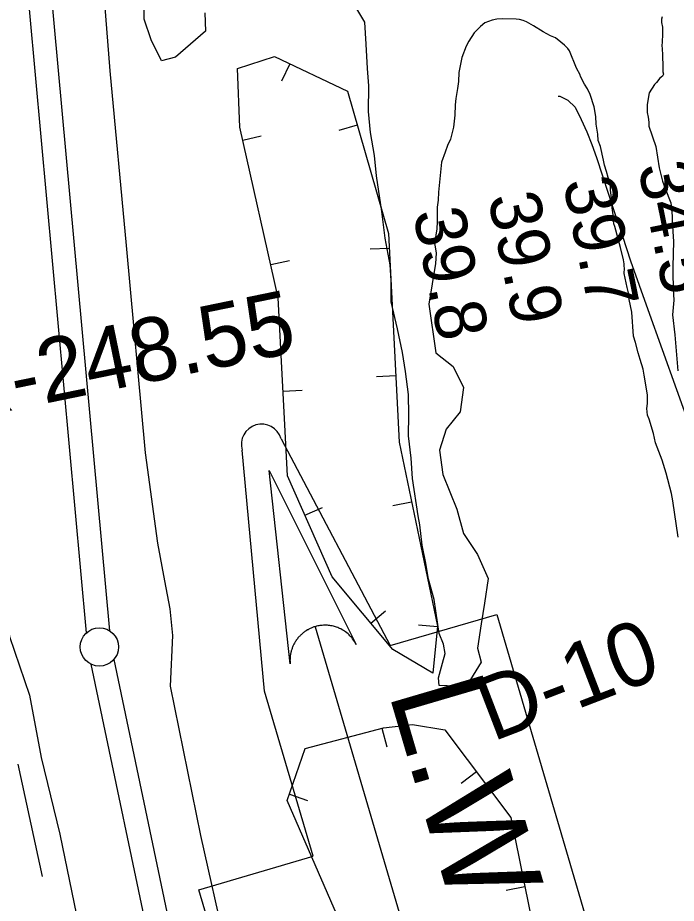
# Model space of a CAD drawing. Extents: x 3279314 to 3317160, y 734079 to 759431.
# Drawn here: x 3283886 to 3284746, y 756155 to 757311 of the extents above; entities that cross this region are included whole.
import ezdxf

# ---------------------------------------------------------------- set-up
doc = ezdxf.new("R2010")
doc.units = 0
for name, color, linetype in [('V-BORW-LINE', 7, 'Continuous'), ('V-LEVE-TOET', 7, 'Continuous'), ('V-RIVR-RANG', 7, 'Continuous'), ('V-RIVR-RANG-IDEN', 7, 'Continuous'), ('V-SITE-VEGE', 7, 'Continuous'), ('V-SURV-LINE', 7, 'Continuous'), ('V-TOPO-MINR', 7, 'Continuous'), ('V-TOPO-SHOR', 7, 'Continuous'), ('V-TOPO-WATR-IDEN', 7, 'Continuous')]:
    doc.layers.add(name, color=color, linetype=linetype)

msp = doc.modelspace()

# ---------------------------------------------------------------- linework, layer by layer
at = {"layer": 'V-BORW-LINE'}
for p, q in [((3284240.9, 757250.7), (3284230.2, 757228.1)), ((3284328.9, 757170.7), (3284304.9, 757163.8)), ((3284179.5, 757151.2), (3284203.8, 757156.7)), ((3284370.7, 757009.9), (3284345.8, 757008.6)), ((3284216.1, 756988.7), (3284240.5, 756994.2)), ((3284379.3, 756843.5), (3284354.4, 756842.2)), ((3284232.3, 756823.3), (3284257.2, 756824.6)), ((3284400.1, 756678.7), (3284375.6, 756673.6)), ((3284260.7, 756661.7), (3284283.6, 756671.8)), ((3284346.6, 756520.8), (3284365.8, 756536.8)), ((3284433.8, 756515.6), (3284408.9, 756518.1)), ((3284361.1, 756383.5), (3284367.5, 756359.3)), ((3284484.7, 756326.4), (3284464.7, 756311.3)), ((3284240.4, 756297.2), (3284264, 756288.9)), ((3284547.9, 756176.6), (3284523.4, 756171.6))]:
    msp.add_line(p, q, dxfattribs=at)
for points in [[(3284316.2, 757215), (3284369.8, 757029.1), (3284383.8, 756756.9), (3284433.9, 756516.6), (3284427.8, 756455.2), (3284375.6, 756486.1), (3284296.3, 756581.1), (3284238, 756713.1), (3284225.9, 756945.1), (3284175.7, 757168), (3284172.8, 757244.6), (3284220.9, 757260.2), (3284316.2, 757215)], [(3284443.5, 756381.2), (3284529.5, 756266.7), (3284588.4, 755977.5), (3284641.4, 755699.9), (3284641.7, 755519), (3284669.4, 755370.4), (3284651.9, 755337), (3284565.4, 755357.5), (3284479.7, 755462.1), (3284467.3, 755583.5), (3284485.3, 755733.9), (3284482.4, 755883.7), (3284433.7, 756025.3), (3284380.4, 756073.3), (3284306.3, 756131.2), (3284237.6, 756289.3), (3284261.2, 756356.9), (3284363.3, 756384.1), (3284401.4, 756388.1), (3284443.5, 756381.2)]]:
    msp.add_lwpolyline(points, dxfattribs=at)
at = {"layer": 'V-LEVE-TOET'}
for points in [[(3284644.5, 754412.7), (3284551.6, 754585.2), (3284449.4, 754762.4), (3284426.8, 754809.3), (3284411.7, 754845.8), (3284392.8, 754883.5), (3284381.3, 754939.2), (3284364.9, 755036.8), (3284363.7, 755106.6), (3284355.3, 755184.2), (3284312.9, 755406.5), (3284247.5, 755659.6), (3284190, 755952.8), (3284124.8, 756243.3), (3284085.2, 756438.3), (3284088.1, 756504.7), (3284084.8, 756539.5), (3284077.8, 756575.8), (3284068.5, 756624.9), (3284052.8, 756743), (3284027.8, 757013.7), (3284006.3, 757241.4), (3283980.1, 757578.9), (3283975, 757641.6)], [(3283848.4, 756709.7), (3283862.5, 756581.9), (3283875.1, 756503.3), (3283901, 756426.6), (3283916.5, 756345.1), (3283940.9, 756245.2), (3283971.5, 756095.2), (3283999.2, 755928.2), (3284024.7, 755812.1), (3284029.3, 755786.2), (3284018.8, 755757.9), (3284019.1, 755743.3), (3284023.9, 755727.8), (3284031.9, 755712.5), (3284042.8, 755689.8), (3284048.1, 755670.7), (3284054.2, 755646.9), (3284068.6, 755521.1), (3284120.6, 755250.5)]]:
    msp.add_lwpolyline(points, dxfattribs=at)
at = {"layer": 'V-SITE-VEGE'}
for p, q in [((3284050.7, 757309.2), (3284050.7, 757336.5)), ((3284338.8, 757305.1), (3284327.2, 757324.6)), ((3284059.8, 757282), (3284050.7, 757309.2)), ((3284130.1, 757317.3), (3284130.9, 757293.6)), ((3284511.3, 757309), (3284505.4, 757307.6)), ((3284518.4, 757309.7), (3284511.3, 757309)), ((3284536.5, 757309.1), (3284518.4, 757309.7)), ((3284541, 757308.5), (3284536.5, 757309.1)), ((3284727, 757312.3), (3284726.4, 757309)), ((3284726.4, 757309), (3284726.4, 757304.5)), ((3284340.6, 757276.6), (3284338.8, 757305.1)), ((3284490, 757299.7), (3284481.6, 757291.3)), ((3284495.8, 757304.3), (3284490, 757299.7)), ((3284505.4, 757307.6), (3284495.8, 757304.3)), ((3284545.6, 757307.3), (3284541, 757308.5)), ((3284550.1, 757305.4), (3284545.6, 757307.3)), ((3284559.2, 757300.3), (3284550.1, 757305.4)), ((3284571.6, 757292.6), (3284559.2, 757300.3)), ((3284726.4, 757304.5), (3284727.7, 757298.7)), ((3284727.7, 757298.7), (3284727.8, 757289.6)), ((3284130.9, 757293.6), (3284091.6, 757259.3)), ((3284481.6, 757291.3), (3284474.6, 757280.2)), ((3284581.3, 757287.5), (3284571.6, 757292.6)), ((3284587.8, 757284.9), (3284581.3, 757287.5)), ((3284727.8, 757289.6), (3284727.2, 757279.2)), ((3284073.4, 757254.8), (3284059.8, 757282)), ((3284342.5, 757244.5), (3284340.6, 757276.6)), ((3284474.6, 757280.2), (3284471.4, 757273.7)), ((3284595, 757279.2), (3284587.8, 757284.9)), ((3284599.5, 757275.3), (3284595, 757279.2)), ((3284604.1, 757270.8), (3284599.5, 757275.3)), ((3284727.2, 757279.2), (3284726.6, 757274.7)), ((3284726.6, 757274.7), (3284727.3, 757270.2)), ((3284471.4, 757273.7), (3284465.7, 757258.8)), ((3284606.1, 757267.6), (3284604.1, 757270.8)), ((3284615.3, 757245), (3284606.1, 757267.6)), ((3284727.3, 757270.2), (3284727.4, 757262.4)), ((3284727.4, 757262.4), (3284728.1, 757246.2)), ((3284091.6, 757259.3), (3284073.4, 757254.8)), ((3284465.7, 757258.8), (3284461.9, 757239.3)), ((3284344.1, 757221.9), (3284342.5, 757244.5)), ((3284461.9, 757239.3), (3284461.4, 757227.7)), ((3284619.9, 757236.6), (3284615.3, 757245)), ((3284728.1, 757246.2), (3284728.2, 757240.4)), ((3284728.2, 757240.4), (3284729, 757237.3)), ((3284620.6, 757234), (3284619.9, 757236.6)), ((3284625.8, 757224.4), (3284620.6, 757234)), ((3284724.1, 757232.2), (3284719.6, 757226.4)), ((3284727.4, 757234.8), (3284724.1, 757232.2)), ((3284729, 757237.3), (3284727.4, 757234.8)), ((3284343.9, 757188.7), (3284344.1, 757221.9)), ((3284460.1, 757218.6), (3284457.7, 757205.6)), ((3284461.4, 757227.7), (3284460.1, 757218.6)), ((3284629.7, 757217.9), (3284625.8, 757224.4)), ((3284633, 757210.8), (3284629.7, 757217.9)), ((3284717.1, 757223.8), (3284710, 757212.7)), ((3284719.6, 757226.4), (3284717.1, 757223.8)), ((3284457.7, 757205.6), (3284457.1, 757197.2)), ((3284638.3, 757194.7), (3284633, 757210.8)), ((3284710, 757212.7), (3284707.6, 757197.8)), ((3284457.1, 757197.2), (3284456.5, 757183.6)), ((3284640.4, 757181.8), (3284638.3, 757194.7)), ((3284707.6, 757197.8), (3284707.6, 757187.4)), ((3284346.3, 757161.1), (3284343.9, 757188.7)), ((3284456.5, 757183.6), (3284454.7, 757168.1)), ((3284641.1, 757172.1), (3284640.4, 757181.8)), ((3284707.6, 757187.4), (3284709, 757181)), ((3284643.1, 757159.1), (3284641.1, 757172.1)), ((3284709, 757181), (3284709.7, 757174.5)), ((3284709.7, 757174.5), (3284709.7, 757169.3)), ((3284351.5, 757131.3), (3284346.3, 757161.1)), ((3284454.7, 757168.1), (3284450.9, 757152.5)), ((3284643.8, 757150.7), (3284643.1, 757159.1)), ((3284709.7, 757169.3), (3284719, 757142.9)), ((3284450.9, 757152.5), (3284447.1, 757144.1)), ((3284646.5, 757143), (3284643.8, 757150.7)), ((3284443.9, 757135.6), (3284438.9, 757122.6)), ((3284447.1, 757144.1), (3284443.9, 757135.6)), ((3284650.5, 757124.9), (3284646.5, 757143)), ((3284719, 757142.9), (3284723.1, 757115.1)), ((3284354, 757104.5), (3284351.5, 757131.3)), ((3284651.8, 757118.4), (3284650.5, 757124.9)), ((3284438.9, 757122.6), (3284435.3, 757083.1)), ((3284654.5, 757110), (3284651.8, 757118.4)), ((3284723.1, 757115.1), (3284727.7, 757097.6)), ((3284361.2, 757058.1), (3284354, 757104.5)), ((3284656.5, 757102.3), (3284654.5, 757110)), ((3284659.8, 757091.3), (3284656.5, 757102.3)), ((3284659.9, 757086.1), (3284659.8, 757091.3)), ((3284727.7, 757097.6), (3284731, 757087.9)), ((3284435.3, 757083.1), (3284434.7, 757072.8)), ((3284661.9, 757068), (3284659.9, 757086.1)), ((3284731, 757087.9), (3284738.3, 757069.2)), ((3284434.7, 757072.8), (3284433.5, 757063.7)), ((3284662, 757062.8), (3284661.9, 757068)), ((3284738.3, 757069.2), (3284740.4, 757052.4)), ((3284365.3, 757023.1), (3284361.2, 757058.1)), ((3284433.5, 757063.7), (3284433.6, 757044.3)), ((3284663.3, 757053.8), (3284662, 757062.8)), ((3284433.6, 757044.3), (3284433, 757035.2)), ((3284663.4, 757050.5), (3284663.3, 757053.8)), ((3284664.1, 757042.1), (3284663.4, 757050.5)), ((3284740.4, 757052.4), (3284740.4, 757045.3)), ((3284740.4, 757045.3), (3284741.9, 757018.8)), ((3284433, 757035.2), (3284429.9, 757016.4)), ((3284665.4, 757038.3), (3284664.1, 757042.1)), ((3284672.7, 757011.1), (3284665.4, 757038.3)), ((3284372.1, 756988.5), (3284365.3, 757023.1)), ((3284429.9, 757016.4), (3284430.6, 757011.9)), ((3284430.6, 757011.9), (3284432, 757003.5)), ((3284676.7, 756995), (3284672.7, 757011.1)), ((3284741.9, 757018.8), (3284740.9, 756986.4)), ((3284432, 757003.5), (3284431.4, 756989.9)), ((3284373.5, 756967.4), (3284372.1, 756988.5)), ((3284431.4, 756989.9), (3284422.7, 756937.1)), ((3284677.4, 756989.8), (3284676.7, 756995)), ((3284677.4, 756986.6), (3284677.4, 756989.8)), ((3284678.1, 756984), (3284677.4, 756986.6)), ((3284740.9, 756986.4), (3284740.9, 756978.6)), ((3284677.5, 756976.9), (3284678.1, 756984)), ((3284681.5, 756958.8), (3284677.5, 756976.9)), ((3284740.9, 756978.6), (3284741.7, 756956.6)), ((3284373.3, 756940.1), (3284373.5, 756967.4)), ((3284684.2, 756948.4), (3284681.5, 756958.8)), ((3284741.7, 756956.6), (3284742.5, 756942.4)), ((3284381.6, 756905), (3284373.3, 756940.1)), ((3284684.2, 756943.2), (3284684.2, 756948.4)), ((3284687.6, 756926.4), (3284684.2, 756943.2)), ((3284742.5, 756942.4), (3284740.7, 756923)), ((3284422.7, 756937.1), (3284431.7, 756873.6)), ((3284689.8, 756895.4), (3284687.6, 756926.4)), ((3284740.7, 756923), (3284743.5, 756897.1)), ((3284388.2, 756874), (3284381.6, 756905)), ((3284692.4, 756887), (3284689.8, 756895.4)), ((3284743.5, 756897.1), (3284747.7, 756849.9)), ((3284695.8, 756873.4), (3284692.4, 756887)), ((3284392.2, 756849), (3284388.2, 756874)), ((3284431.7, 756873.6), (3284454.4, 756855.5)), ((3284698.4, 756865), (3284695.8, 756873.4)), ((3284702.4, 756852.1), (3284698.4, 756865)), ((3284395.9, 756819.3), (3284392.2, 756849)), ((3284454.4, 756855.5), (3284468, 756828.2)), ((3284703.7, 756844.4), (3284702.4, 756852.1)), ((3284707.8, 756818.5), (3284703.7, 756844.4)), ((3284468, 756828.2), (3284463.5, 756796.5)), ((3284396.3, 756792.6), (3284395.9, 756819.3)), ((3284707.9, 756807.5), (3284707.8, 756818.5)), ((3284707.3, 756801), (3284707.9, 756807.5)), ((3284708, 756792), (3284707.3, 756801)), ((3284396.1, 756765.3), (3284396.3, 756792.6)), ((3284463.5, 756796.5), (3284445.3, 756773.8)), ((3284710, 756786.8), (3284708, 756792)), ((3284716, 756768.1), (3284710, 756786.8)), ((3284445.3, 756773.8), (3284436.3, 756746.5)), ((3284718.6, 756755.8), (3284716, 756768.1)), ((3284399.5, 756736.1), (3284396.1, 756765.3)), ((3284727.2, 756733.2), (3284718.6, 756755.8)), ((3284436.3, 756746.5), (3284440.8, 756714.8)), ((3284401.4, 756709.4), (3284399.5, 756736.1)), ((3284732.5, 756716.4), (3284727.2, 756733.2)), ((3284408.5, 756660.9), (3284401.4, 756709.4)), ((3284440.8, 756714.8), (3284458.9, 756669.4)), ((3284739.2, 756689.9), (3284732.5, 756716.4)), ((3284741.2, 756680.2), (3284739.2, 756689.9)), ((3284748, 756633), (3284741.2, 756680.2)), ((3284458.9, 756669.4), (3284468, 756637.6)), ((3284410.7, 756649), (3284408.5, 756660.9)), ((3284413.8, 756622.5), (3284410.7, 756649)), ((3284468, 756637.6), (3284486.2, 756610.4)), ((3284418.7, 756598.7), (3284413.8, 756622.5)), ((3284486.2, 756610.4), (3284499.8, 756578.7)), ((3284421.9, 756578.2), (3284418.7, 756598.7)), ((3284429.5, 756551.6), (3284421.9, 756578.2)), ((3284499.8, 756578.7), (3284495.2, 756546.9)), ((3284435.8, 756507), (3284429.5, 756551.6)), ((3284495.2, 756546.9), (3284490.7, 756519.7)), ((3284490.7, 756519.7), (3284486.2, 756487.9)), ((3284441.5, 756493), (3284435.8, 756507)), ((3284443.7, 756480.8), (3284441.5, 756493)), ((3284486.2, 756487.9), (3284490.7, 756469.7)), ((3284440.2, 756468.4), (3284443.7, 756480.8)), ((3284435.1, 756449.2), (3284440.2, 756468.4)), ((3284490.7, 756469.7), (3284477.1, 756447.1)), ((3284435.8, 756439.1), (3284435.1, 756449.2)), ((3284477.1, 756447.1), (3284468, 756438)), ((3284468, 756438), (3284435.8, 756439.1))]:
    msp.add_line(p, q, dxfattribs=at)
at = {"layer": 'V-SURV-LINE'}
for points in [[(3283975.7, 756508.1), (3283872.1, 757641.6)], [(3283902.2, 757641.6), (3284005.5, 756510.8)], [(3284324.6, 754834.5), (3283981.8, 756466.9)], [(3284011.2, 756473.1), (3284353.9, 754840.7)]]:
    msp.add_lwpolyline(points, dxfattribs=at)
msp.add_circle((3283992.4, 756489.6), 25, dxfattribs=at)
at = {"layer": 'V-TOPO-MINR'}
msp.add_lwpolyline([(3284591.2, 757208.5), (3284593.4, 757208.7), (3284603.8, 757203.4), (3284613.4, 757194), (3284621.4, 757178), (3284628.8, 757161.8), (3284635.3, 757145.3), (3284641.3, 757128.5), (3284664.5, 757057.8), (3284675.2, 757025.8), (3284686, 756993.8), (3284697.1, 756961.9), (3284708.4, 756930), (3284783.1, 756721.1)], dxfattribs=at)
at = {"layer": 'V-TOPO-SHOR'}
msp.add_line((3283885.9, 756336.6), (3283917.5, 756189.8), dxfattribs=at)
at = {"layer": 'V-TOPO-WATR-IDEN'}
msp.add_line((3284274.1, 756516), (3284485.9, 755795.3), dxfattribs=at)
msp.add_line((3284274.1, 756516), (3284485.9, 755795.3), dxfattribs=at)
for points in [[(3284229.6, 756761.4), (3284372.2, 756491.3), (3284511.1, 756532.1), (3284691.1, 755919.5), (3284552.3, 755878.7), (3284581.3, 755564.9)], [(3284229.6, 756761.4), (3284372.2, 756491.3), (3284511.1, 756532.1), (3284691.1, 755919.5), (3284552.3, 755878.7), (3284581.3, 755564.9)], [(3284530.4, 755549.9), (3284382, 755839.7), (3284324.6, 756034.9), (3284175.6, 755991.1), (3284122.3, 756172.5), (3284271.3, 756216.3), (3284207.9, 756432), (3284178.7, 756746.5)], [(3284530.4, 755549.9), (3284382, 755839.7), (3284324.6, 756034.9), (3284175.6, 755991.1), (3284122.3, 756172.5), (3284271.3, 756216.3), (3284207.9, 756432), (3284178.7, 756746.5)]]:
    msp.add_lwpolyline(points, dxfattribs=at)
msp.add_lwpolyline([(3284241.5, 756467.4), (3284214.2, 756719.8), (3284327.8, 756492.7), (3284325.6, 756496.7), (3284323, 756500.3), (3284321.9, 756501.7), (3284320.9, 756502.9), (3284319.6, 756504.2), (3284318.3, 756505.5), (3284317.1, 756506.6), (3284315.4, 756508), (3284313.6, 756509.4), (3284312.5, 756510.1), (3284311.1, 756511), (3284309.2, 756512.1), (3284307.7, 756513), (3284306, 756513.8), (3284304.9, 756514.2), (3284303.6, 756514.8), (3284302.1, 756515.3), (3284300.7, 756515.8), (3284299.2, 756516.2), (3284298, 756516.5), (3284296.2, 756516.9), (3284294.5, 756517.3), (3284293.1, 756517.5), (3284291.5, 756517.7), (3284290.1, 756517.8), (3284288.8, 756517.9), (3284287.8, 756517.9), (3284286.3, 756517.9), (3284284.8, 756517.8), (3284283.3, 756517.7), (3284281.8, 756517.6), (3284280.4, 756517.4), (3284278.9, 756517.2), (3284277.7, 756516.9), (3284276, 756516.5), (3284274.1, 756516), (3284273.5, 756515.9), (3284272.6, 756515.6), (3284271.6, 756515.2), (3284270.6, 756514.8), (3284269.6, 756514.5), (3284268.7, 756514.1), (3284267.6, 756513.6), (3284266.8, 756513.2), (3284265.7, 756512.7), (3284264.8, 756512.1), (3284264.1, 756511.7), (3284262.3, 756510.7), (3284261.4, 756510.1), (3284260.8, 756509.7), (3284259.8, 756509), (3284259, 756508.3), (3284258.1, 756507.6), (3284257, 756506.7), (3284256.1, 756505.9), (3284255.4, 756505.2), (3284254.8, 756504.6), (3284254, 756503.8), (3284253.3, 756503.1), (3284252.5, 756502.2), (3284251.7, 756501.3), (3284250.9, 756500.3), (3284250, 756499.1), (3284249.4, 756498.2), (3284248.7, 756497.1), (3284248, 756496.1), (3284247.5, 756495.3), (3284247, 756494.4), (3284246.3, 756493), (3284246.2, 756492.9), (3284245.8, 756492.1), (3284245.5, 756491.5), (3284245.1, 756490.5), (3284244.6, 756489.3), (3284244.2, 756488.4), (3284243.9, 756487.5), (3284243.5, 756486.4), (3284243.2, 756485.3), (3284243, 756484.5), (3284242.7, 756483.5), (3284242.3, 756482.1), (3284242.2, 756481.3), (3284242, 756480.6), (3284241.9, 756480), (3284241.8, 756479.2), (3284241.6, 756478.3), (3284241.5, 756477.3), (3284241.4, 756476.3), (3284241.3, 756475.4), (3284241.3, 756474.1), (3284241.3, 756473.4), (3284241.2, 756472.2), (3284241.3, 756470.8), (3284241.3, 756469.8), (3284241.3, 756469), (3284241.4, 756468.3), (3284241.4, 756467.7)], close=True, dxfattribs=at)
msp.add_lwpolyline([(3284241.5, 756467.4), (3284214.2, 756719.8), (3284327.8, 756492.7), (3284325.6, 756496.7), (3284323, 756500.3), (3284321.9, 756501.7), (3284320.9, 756502.9), (3284319.6, 756504.2), (3284318.3, 756505.5), (3284317.1, 756506.6), (3284315.4, 756508), (3284313.6, 756509.4), (3284312.5, 756510.1), (3284311.1, 756511), (3284309.2, 756512.1), (3284307.7, 756513), (3284306, 756513.8), (3284304.9, 756514.2), (3284303.6, 756514.8), (3284302.1, 756515.3), (3284300.7, 756515.8), (3284299.2, 756516.2), (3284298, 756516.5), (3284296.2, 756516.9), (3284294.5, 756517.3), (3284293.1, 756517.5), (3284291.5, 756517.7), (3284290.1, 756517.8), (3284288.8, 756517.9), (3284287.8, 756517.9), (3284286.3, 756517.9), (3284284.8, 756517.8), (3284283.3, 756517.7), (3284281.8, 756517.6), (3284280.4, 756517.4), (3284278.9, 756517.2), (3284277.7, 756516.9), (3284276, 756516.5), (3284274.1, 756516), (3284273.5, 756515.9), (3284272.6, 756515.6), (3284271.6, 756515.2), (3284270.6, 756514.8), (3284269.6, 756514.5), (3284268.7, 756514.1), (3284267.6, 756513.6), (3284266.8, 756513.2), (3284265.7, 756512.7), (3284264.8, 756512.1), (3284264.1, 756511.7), (3284262.3, 756510.7), (3284261.4, 756510.1), (3284260.8, 756509.7), (3284259.8, 756509), (3284259, 756508.3), (3284258.1, 756507.6), (3284257, 756506.7), (3284256.1, 756505.9), (3284255.4, 756505.2), (3284254.8, 756504.6), (3284254, 756503.8), (3284253.3, 756503.1), (3284252.5, 756502.2), (3284251.7, 756501.3), (3284250.9, 756500.3), (3284250, 756499.1), (3284249.4, 756498.2), (3284248.7, 756497.1), (3284248, 756496.1), (3284247.5, 756495.3), (3284247, 756494.4), (3284246.3, 756493), (3284246.2, 756492.9), (3284245.8, 756492.1), (3284245.5, 756491.5), (3284245.1, 756490.5), (3284244.6, 756489.3), (3284244.2, 756488.4), (3284243.9, 756487.5), (3284243.5, 756486.4), (3284243.2, 756485.3), (3284243, 756484.5), (3284242.7, 756483.5), (3284242.3, 756482.1), (3284242.2, 756481.3), (3284242, 756480.6), (3284241.9, 756480), (3284241.8, 756479.2), (3284241.6, 756478.3), (3284241.5, 756477.3), (3284241.4, 756476.3), (3284241.3, 756475.4), (3284241.3, 756474.1), (3284241.3, 756473.4), (3284241.2, 756472.2), (3284241.3, 756470.8), (3284241.3, 756469.8), (3284241.3, 756469), (3284241.4, 756468.3), (3284241.4, 756467.7)], close=True, dxfattribs=at)
msp.add_arc((3284204.2, 756753.9), 26.5, 16.3773, 196.3773, dxfattribs=at)
msp.add_arc((3284204.2, 756753.9), 26.5, 16.3773, 196.3773, dxfattribs=at)

# ---------------------------------------------------------------- texts
at = {"layer": 'V-RIVR-RANG'}
for s, p in [('34.5', (3284695.4, 757116.9)), ('39.7', (3284597.4, 757096.8)), ('39.9', (3284499.4, 757077)), ('39.8', (3284401.5, 757056.6))]:
    msp.add_text(s, height=67, rotation=281.4483, dxfattribs=at).set_placement(p)
at = {"layer": 'V-RIVR-RANG-IDEN'}
for s, rotation, p in [('R-248.55', 11.6224, (3283805.5, 756783.3)), ('D-10', 21.0028, (3284505.5, 756365.5))]:
    msp.add_text(s, height=83, rotation=rotation, dxfattribs=at).set_placement(p)
at = {"layer": 'V-TOPO-WATR-IDEN'}
msp.add_text('L.W.R.P.', height=124.5, rotation=286.3772, dxfattribs=at).set_placement((3284369.6, 756430.3))
msp.add_text('L.W.R.P.', height=124.5, rotation=286.3772, dxfattribs=at).set_placement((3284369.6, 756430.3))

doc.saveas('drawing.dxf')
